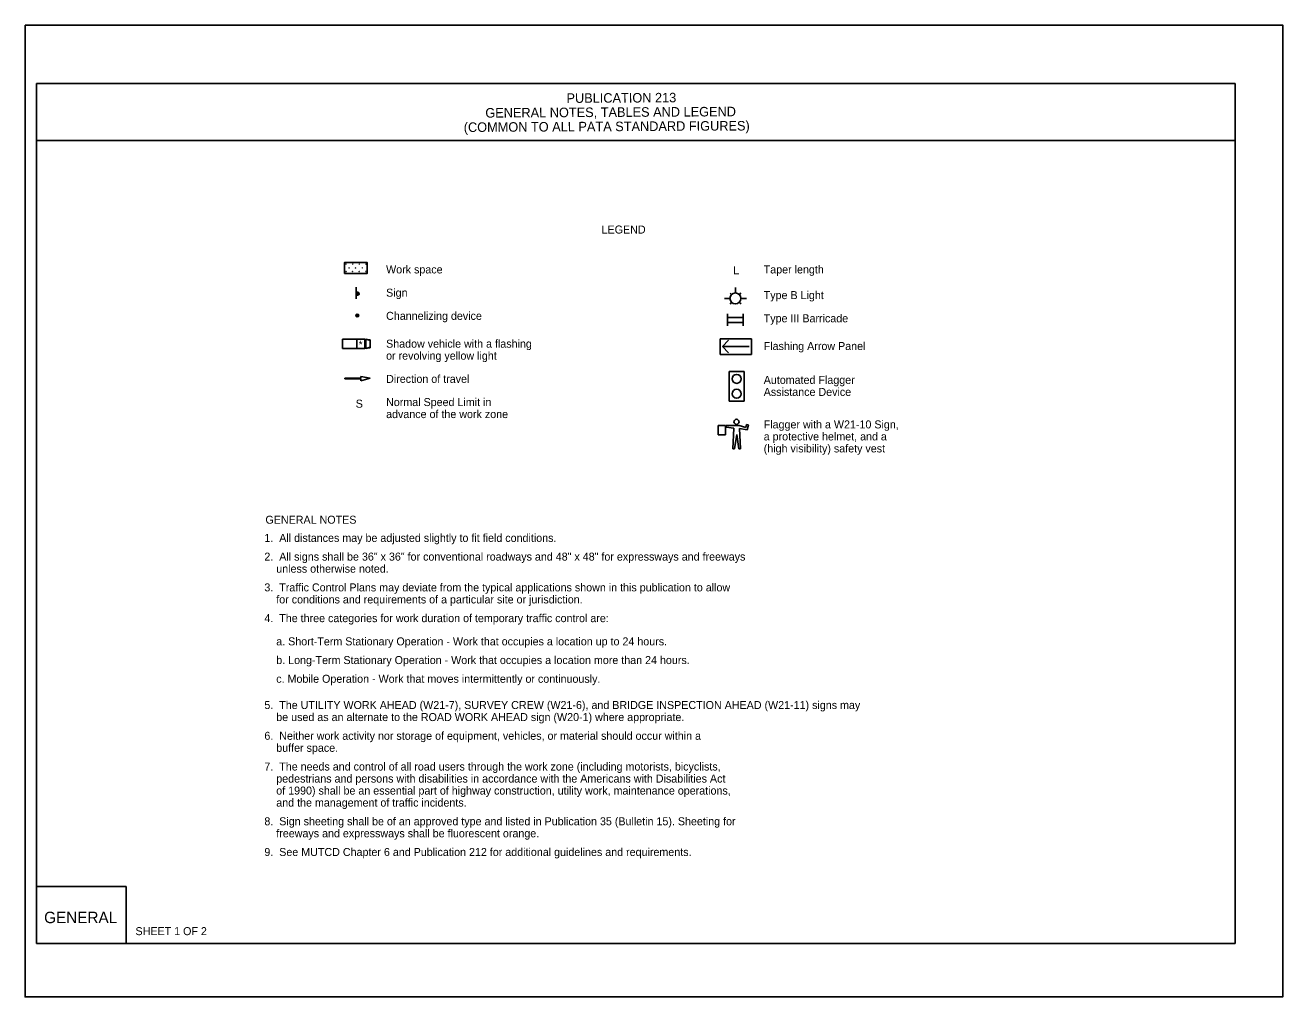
# Model space of a CAD drawing. Extents: x -14145 to -13662, y 30244 to 30661.
# Drawn here: x -13926.17 to -13893.17, y 30559.81 to 30585.31 of the extents above; entities that cross this region are included whole.
import ezdxf

# ---------------------------------------------------------------- set-up
doc = ezdxf.new("R2010")
doc.units = 0
for name, color, linetype in [('1', 7, 'Continuous'), ('10', 7, 'Continuous'), ('2', 7, 'Continuous'), ('3', 7, 'Continuous'), ('4', 7, 'Continuous'), ('61', 7, 'Continuous')]:
    doc.layers.add(name, color=color, linetype=linetype)

msp = doc.modelspace()

# ---------------------------------------------------------------- linework, layer by layer
at = {"layer": '1'}
for p, q in [((-13917.489, 30578.434), (-13917.489, 30578.122)), ((-13907.68, 30578.132), (-13907.823, 30578.133)), ((-13907.679, 30578.277), (-13907.637, 30578.235)), ((-13907.536, 30578.277), (-13907.536, 30578.421)), ((-13907.391, 30578.279), (-13907.433, 30578.236)), ((-13907.247, 30578.136), (-13907.392, 30578.135)), ((-13907.678, 30577.989), (-13907.636, 30578.032)), ((-13907.39, 30577.991), (-13907.432, 30578.032)), ((-13907.741, 30577.728), (-13907.741, 30577.417)), ((-13907.741, 30577.638), (-13907.333, 30577.638)), ((-13907.741, 30577.506), (-13907.333, 30577.506)), ((-13907.333, 30577.728), (-13907.333, 30577.417)), ((-13917.851, 30576.824), (-13917.851, 30577.07)), ((-13917.257, 30577.07), (-13917.851, 30577.07)), ((-13917.257, 30576.824), (-13917.851, 30576.824)), ((-13917.467, 30576.824), (-13917.467, 30577.07)), ((-13917.257, 30576.824), (-13917.257, 30577.07)), ((-13917.257, 30577.07), (-13917.119, 30577.046)), ((-13917.257, 30576.824), (-13917.119, 30576.836)), ((-13917.233, 30577.064), (-13917.119, 30577.028)), ((-13917.233, 30576.824), (-13917.233, 30577.064)), ((-13917.233, 30576.824), (-13917.119, 30576.854)), ((-13917.119, 30576.836), (-13917.119, 30577.046)), ((-13907.113, 30577.079), (-13907.941, 30577.079)), ((-13907.941, 30577.079), (-13907.941, 30576.665)), ((-13907.717, 30577.038), (-13907.876, 30576.872)), ((-13907.876, 30576.872), (-13907.179, 30576.872)), ((-13907.717, 30576.707), (-13907.876, 30576.872)), ((-13907.113, 30576.665), (-13907.113, 30577.079)), ((-13907.113, 30576.872), (-13907.113, 30576.872)), ((-13907.941, 30576.665), (-13907.113, 30576.665)), ((-13907.307, 30576.22), (-13907.698, 30576.22)), ((-13907.698, 30576.22), (-13907.698, 30575.438)), ((-13907.503, 30576.22), (-13907.503, 30576.22)), ((-13907.307, 30575.438), (-13907.307, 30576.22)), ((-13917.369, 30576.044), (-13917.783, 30576.044)), ((-13917.783, 30576.044), (-13917.783, 30576.022)), ((-13917.783, 30576.022), (-13917.366, 30576.022)), ((-13917.125, 30576.043), (-13917.369, 30576.089)), ((-13917.369, 30576.089), (-13917.369, 30576.044)), ((-13917.366, 30575.977), (-13917.125, 30576.043)), ((-13917.366, 30576.022), (-13917.366, 30575.977)), ((-13907.698, 30575.438), (-13907.307, 30575.438)), ((-13907.245, 30574.83), (-13907.263, 30574.75)), ((-13907.197, 30574.819), (-13907.245, 30574.83)), ((-13907.799, 30574.803), (-13907.987, 30574.803)), ((-13907.987, 30574.803), (-13907.987, 30574.553)), ((-13907.987, 30574.553), (-13907.799, 30574.553)), ((-13907.799, 30574.553), (-13907.799, 30574.803)), ((-13907.441, 30574.803), (-13907.781, 30574.803)), ((-13907.781, 30574.803), (-13907.781, 30574.758)), ((-13907.781, 30574.758), (-13907.575, 30574.732)), ((-13907.575, 30574.732), (-13907.603, 30574.186)), ((-13907.558, 30574.186), (-13907.504, 30574.56)), ((-13907.504, 30574.56), (-13907.451, 30574.186)), ((-13907.263, 30574.75), (-13907.441, 30574.803)), ((-13907.406, 30574.186), (-13907.432, 30574.722)), ((-13907.432, 30574.722), (-13907.227, 30574.685)), ((-13907.227, 30574.685), (-13907.197, 30574.819)), ((-13907.603, 30574.186), (-13907.558, 30574.186)), ((-13907.451, 30574.186), (-13907.406, 30574.186))]:
    msp.add_line(p, q, dxfattribs=at)
msp.add_lwpolyline([(-13917.798, 30578.792), (-13917.798, 30579.074), (-13917.198, 30579.074), (-13917.198, 30578.792)], close=True, dxfattribs=at)
for centre, radius in [((-13917.756, 30578.839), 0.00272), ((-13917.751, 30579.034), 0.00272), ((-13917.676, 30578.936), 0.00272), ((-13917.581, 30578.84), 0.00272), ((-13917.576, 30579.036), 0.00272), ((-13917.505, 30578.936), 0.00272), ((-13917.408, 30578.84), 0.00272), ((-13917.404, 30579.034), 0.00272), ((-13917.328, 30578.937), 0.00272), ((-13917.234, 30578.841), 0.00272), ((-13917.229, 30579.036), 0.00272), ((-13917.451, 30578.26), 0.0408), ((-13907.537, 30578.136), 0.144), ((-13917.458, 30577.685), 0.0354), ((-13917.461, 30577.682), 0.0143), ((-13907.503, 30576.025), 0.118), ((-13907.503, 30575.633), 0.118), ((-13907.509, 30574.897), 0.0672)]:
    msp.add_circle(centre, radius, dxfattribs=at)
msp.add_arc((-13917.456, 30578.268), 0.0214, 189.521, 184.2501, dxfattribs=at)
at = {"layer": '10'}
for p, q in [((-13925.874, 30583.777), (-13894.422, 30583.777)), ((-13925.874, 30561.207), (-13925.874, 30583.777)), ((-13894.422, 30583.777), (-13894.422, 30561.207)), ((-13925.874, 30582.277), (-13894.422, 30582.277)), ((-13925.874, 30562.707), (-13923.524, 30562.707)), ((-13923.524, 30562.707), (-13923.524, 30561.207)), ((-13894.422, 30561.207), (-13925.874, 30561.207))]:
    msp.add_line(p, q, dxfattribs=at)
at = {"layer": '61'}
msp.add_lwpolyline([(-13926.174, 30585.307), (-13893.174, 30585.307), (-13893.174, 30559.807), (-13926.174, 30559.807)], close=True, dxfattribs=at)

# ---------------------------------------------------------------- texts
at = {"layer": '1'}
msp.add_text('*', height=0.198, rotation=0.7233, dxfattribs=at).set_placement((-13917.419, 30576.828))
at = {"layer": '2'}
for s, p in [('LEGEND', (-13911.049, 30579.838)), ('Work space', (-13916.703, 30578.791)), ('Taper length', (-13906.795, 30578.791)), ('Sign', (-13916.703, 30578.182)), ('Type B Light', (-13906.795, 30578.118)), ('Channelizing device', (-13916.703, 30577.573)), ('Type III Barricade', (-13906.795, 30577.509)), ('Shadow vehicle with a flashing', (-13916.703, 30576.843)), ('Flashing Arrow Panel', (-13906.795, 30576.781)), ('or revolving yellow light', (-13916.703, 30576.528)), ('Direction of travel', (-13916.703, 30575.919)), ('Automated Flagger', (-13906.795, 30575.892)), ('Normal Speed Limit in', (-13916.703, 30575.31)), ('Assistance Device', (-13906.795, 30575.577)), ('advance of the work zone', (-13916.703, 30574.995)), ('Flagger with a W21-10 Sign,', (-13906.795, 30574.724)), ('a protective helmet, and a', (-13906.795, 30574.409)), ('(high visibility) safety vest', (-13906.795, 30574.094)), ('GENERAL NOTES', (-13919.869, 30572.223)), ('1.  All distances may be adjusted slightly to fit field conditions.', (-13919.897, 30571.746)), ('2.  All signs shall be 36" x 36" for conventional roadways and 48" x 48" for expressways and freeways', (-13919.897, 30571.255)), ('    unless otherwise noted.', (-13919.897, 30570.938)), ('3.  Traffic Control Plans may deviate from the typical applications shown in this publication to allow', (-13919.897, 30570.447)), ('    for conditions and requirements of a particular site or jurisdiction.', (-13919.897, 30570.131)), ('4.  The three categories for work duration of temporary traffic control are:', (-13919.897, 30569.64)), ('    a. Short-Term Stationary Operation - Work that occupies a location up to 24 hours.', (-13919.897, 30569.03)), ('    b. Long-Term Stationary Operation - Work that occupies a location more than 24 hours.', (-13919.897, 30568.54)), ('    c. Mobile Operation - Work that moves intermittently or continuously.', (-13919.897, 30568.049)), ('5.  The UTILITY WORK AHEAD (W21-7), SURVEY CREW (W21-6), and BRIDGE INSPECTION AHEAD (W21-11) signs may ', (-13919.897, 30567.36)), ('    be used as an alternate to the ROAD WORK AHEAD sign (W20-1) where appropriate.', (-13919.897, 30567.044)), ('6.  Neither work activity nor storage of equipment, vehicles, or material should occur within a', (-13919.897, 30566.553)), ('    buffer space.', (-13919.897, 30566.237)), ('7.  The needs and control of all road users through the work zone (including motorists, bicyclists,', (-13919.897, 30565.746)), ('    pedestrians and persons with disabilities in accordance with the Americans with Disabilities Act', (-13919.897, 30565.43)), ('    of 1990) shall be an essential part of highway construction, utility work, maintenance operations,', (-13919.897, 30565.115)), ('    and the management of traffic incidents.', (-13919.897, 30564.8)), ('8.  Sign sheeting shall be of an approved type and listed in Publication 35 (Bulletin 15). Sheeting for ', (-13919.897, 30564.309)), ('    freeways and expressways shall be fluorescent orange.', (-13919.897, 30563.994)), ('9.  See MUTCD Chapter 6 and Publication 212 for additional guidelines and requirements.', (-13919.897, 30563.503)), ('SHEET 1 OF 2', (-13923.278, 30561.426))]:
    msp.add_text(s, height=0.21, dxfattribs=at).set_placement(p)
at = {"layer": '3'}
for s, p in [('L', (-13907.594, 30578.767)), ('S', (-13917.502, 30575.267))]:
    msp.add_text(s, height=0.213, dxfattribs=at).set_placement(p)
at = {"layer": '4'}
for s, p in [('PUBLICATION 213', (-13911.969, 30583.266)), ('GENERAL NOTES, TABLES AND LEGEND', (-13914.099, 30582.88)), ('(COMMON TO ALL PATA STANDARD FIGURES)', (-13914.665, 30582.503))]:
    msp.add_text(s, height=0.25, rotation=0.31, dxfattribs=at).set_placement(p)
msp.add_text('GENERAL', height=0.3, dxfattribs=at).set_placement((-13925.676, 30561.741))

doc.saveas('drawing.dxf')
